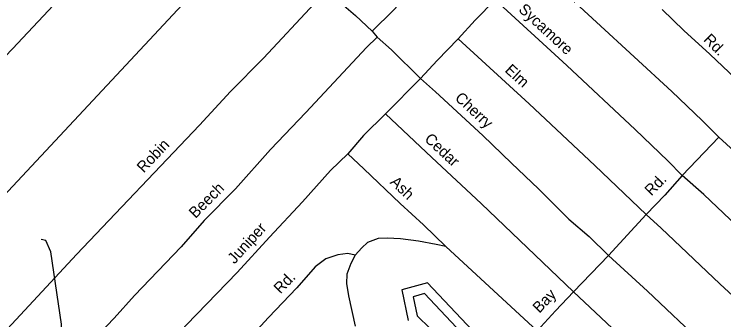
# Model space of a CAD drawing. Extents: x 2104537 to 2336408, y 34176 to 229611.
# Drawn here: x 2285158 to 2289966, y 111468 to 113538 of the extents above; entities that cross this region are included whole.
import ezdxf

# ---------------------------------------------------------------- set-up
doc = ezdxf.new("R2010")
doc.units = 0
for name, color, linetype in [('Exist Hydrographic Buffer Line', 7, 'Continuous'), ('Exist Hydrographic Creek Single Shore', 7, 'Continuous'), ('Exist Hydrographic Misc Water Feature', 7, 'Continuous'), ('Exist Road Non-System Type 51', 7, 'Continuous'), ('Exist Road Non-System Type 51 Label', 7, 'Continuous')]:
    doc.layers.add(name, color=color, linetype=linetype)

msp = doc.modelspace()

# ---------------------------------------------------------------- linework, layer by layer
at = {"layer": 'Exist Hydrographic Buffer Line'}
msp.add_lwpolyline([(2288409.3, 111145), (2287938.2, 111645.3), (2287861.7, 111623.7), (2287888.7, 111495.6), (2288152.5, 111236.4)], dxfattribs=at)
at = {"layer": 'Exist Hydrographic Creek Single Shore'}
msp.add_lwpolyline([(2288455.7, 111191.4), (2287958.6, 111719.2), (2287784.8, 111670.1), (2287828.6, 111462.6)], dxfattribs=at)
at = {"layer": 'Exist Hydrographic Misc Water Feature'}
msp.add_lwpolyline([(2286660.7, 109868), (2286110.7, 109878.7), (2285876.7, 109919.2), (2285617.6, 110042.3), (2285490.6, 110172.7), (2285456.6, 110330.8), (2285484.7, 110832.1), (2285479.6, 111439), (2285407.6, 111929.1), (2285373.5, 112005.3), (2285340.7, 112012.4)], dxfattribs=at)
at = {"layer": 'Exist Road Non-System Type 51'}
for p, q in [((2287582.9, 113423.9), (2287617.5, 113382.2)), ((2287910.6, 113103.4), (2287675, 112862.9)), ((2289933.3, 112704.9), (2289683.9, 112444.3)), ((2289440.7, 112181.7), (2289185.7, 111902.9)), ((2288082.8, 111963.2), (2288701.3, 111393.9)), ((2289185.7, 111902.9), (2288948.4, 111656.5))]:
    msp.add_line(p, q, dxfattribs=at)
for points in [[(2289440.3, 115357.5), (2288172.3, 114038.1), (2287958.7, 113813.9), (2287727.6, 113565.4), (2287582.9, 113423.9)], [(2286378, 114610.9), (2286249.5, 114479.6), (2286042, 114247.4), (2285773, 113972.5), (2285146.1, 113303.9), (2284801.9, 112944.2), (2284313.6, 112419.3), (2284165.3, 112263.7)], [(2286811, 114137.8), (2286394, 113707.3), (2284730.8, 111927.7), (2284588.4, 111788.1)], [(2289933.3, 112704.9), (2289820, 112817.6), (2289613.8, 113013.5), (2288848.1, 113721.3), (2288660.2, 113889.3)], [(2287284.1, 113700.6), (2287344.6, 113639.4), (2287469.8, 113528.8), (2287582.9, 113423.9)], [(2285021.7, 111310.7), (2285581.4, 111910.7), (2286414, 112785.5), (2286623.4, 113013.7), (2286846.9, 113240), (2287192.9, 113611.5), (2287250.4, 113670.4)], [(2288165.7, 113370), (2288282.3, 113497.3), (2288416.8, 113636.8)], [(2289683.9, 112444.3), (2289586.8, 112545.3), (2289364.5, 112756.8), (2288901.9, 113189.9), (2288416.8, 113636.8)], [(2290279.2, 112886.5), (2290176, 112977.4), (2289871, 113266.3), (2289695.3, 113428.1), (2289547.8, 113570.7)], [(2287617.5, 113382.2), (2287546.3, 113313.4), (2287135, 112871), (2286895.6, 112620.7), (2286658.6, 112354), (2286444.8, 112139.7), (2286288.6, 111962.3), (2285974.5, 111632.8), (2285835.8, 111479.4), (2285483.9, 111109.9), (2285377.3, 110990.6)], [(2287617.5, 113382.2), (2287714.6, 113297.4), (2287910.6, 113103.4)], [(2287910.6, 113103.4), (2288023.1, 113224.5), (2288165.7, 113370)], [(2288165.7, 113370), (2288646.3, 112931.1), (2289091.2, 112513.8), (2289440.7, 112181.7)], [(2287910.6, 113103.4), (2288013.5, 113012.5), (2288332.8, 112715.7), (2288527, 112528), (2288710.6, 112355.8), (2288914.9, 112150.2), (2289054.4, 112031.4), (2289185.7, 111902.9)], [(2287675, 112862.9), (2287524.6, 112715.2), (2287417.9, 112592)], [(2288948.4, 111656.5), (2288322, 112255.7), (2287988.5, 112566.2), (2287675, 112862.9)], [(2290419.6, 112478), (2290361.8, 112459.5), (2290288, 112456.6), (2290211.5, 112471.9), (2290143.1, 112513.2), (2289933.3, 112704.9)], [(2287417.9, 112592), (2287301.3, 112479.1), (2287111.5, 112266.9), (2286888.1, 112028.5), (2286668.7, 111788), (2286326.6, 111434.5), (2286197.9, 111293.3)], [(2287417.9, 112592), (2287527.2, 112491.1), (2287773.9, 112255.8), (2287931.5, 112111.4), (2288082.8, 111963.2)], [(2289683.9, 112444.3), (2289565.3, 112313.1), (2289440.7, 112181.7)], [(2290682, 111712.6), (2290591.9, 111701.9), (2290518.2, 111703), (2290455.9, 111722.6), (2289831.3, 112315.9), (2289683.9, 112444.3)], [(2289440.7, 112181.7), (2289541.9, 112088.5), (2289938.1, 111710.9), (2290147.9, 111517.3), (2290317.8, 111365.1), (2290493.9, 111175.1)], [(2288082.8, 111963.2), (2288016.8, 111978.5), (2287898.5, 112001.1), (2287774.5, 112016), (2287684.4, 112021), (2287624.3, 112018.6), (2287552.6, 111991.7), (2287513.2, 111955.1), (2287467.6, 111904.8)], [(2287467.6, 111904.8), (2287419.3, 111916.2), (2287351.3, 111907.7), (2287269.7, 111880.4), (2287196.5, 111825.7), (2287074, 111684.4), (2286880.2, 111482.5), (2286725.8, 111314.9), (2286462.7, 111042.2)], [(2287467.6, 111904.8), (2287438.4, 111848.6), (2287413, 111776.3), (2287409.5, 111714.1), (2287422.3, 111630.2), (2287468.6, 111424.9)], [(2289185.7, 111902.9), (2289448.4, 111661.6), (2289830.4, 111300), (2290012.4, 111124), (2290117.5, 111028.8), (2290200.2, 110945.9)], [(2288948.4, 111656.5), (2288825.9, 111529.3), (2288701.3, 111393.9)], [(2289922.7, 110726.9), (2289843.7, 110814), (2288948.4, 111656.5)]]:
    msp.add_lwpolyline(points, dxfattribs=at)

# ---------------------------------------------------------------- texts
at = {"layer": 'Exist Road Non-System Type 51 Label'}
for s, rotation, p in [('Sycamore', 317.3425, (2288569.7, 113562.8)), ('Rd.', 314.812, (2289823.9, 113361.2)), ('Elm', 317.5926, (2288477.5, 113151.9)), ('Cherry', 317.0976, (2288139, 112963)), ('Cedar', 317.0462, (2287933, 112685.1)), ('Robin', 46.4161, (2286035.4, 112459.1)), ('Ash', 316.3513, (2287699.9, 112394.4)), ('Rd.', 45.4846, (2289474.8, 112302.5)), ('Beech', 45.0812, (2286386.7, 112151.1)), ('Juniper', 47.6122, (2286650.9, 111841.6)), ('Rd.', 46.175, (2286962.5, 111639.3)), ('Bay', 46.0794, (2288716.2, 111508.6))]:
    msp.add_text(s, height=75, rotation=rotation, dxfattribs=at).set_placement(p)

doc.saveas('drawing.dxf')
